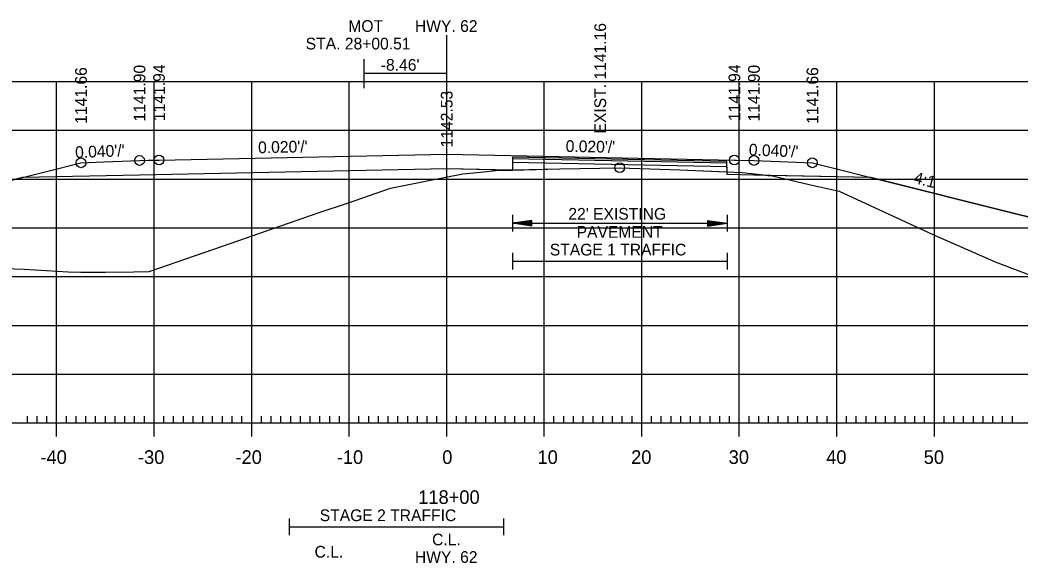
# Model space of a CAD drawing. Extents: x 1322838 to 1324533, y 339903 to 351025.
# Drawn here: x 1323660 to 1323762.5, y 340817.1 to 340872.8 of the extents above; entities that cross this region are included whole.
import ezdxf

# ---------------------------------------------------------------- set-up
doc = ezdxf.new("R2010")
doc.units = 0
for name, color, linetype in [('R_Alt Surface', 7, 'Continuous'), ('R_Axis', 7, 'Continuous'), ('R_Axis Annot', 7, 'Continuous'), ('R_Exist Surface', 7, 'Continuous'), ('R_Fin Surface', 7, 'Continuous'), ('R_Fin Surface Annot', 7, 'Continuous'), ('R_Grid', 7, 'Continuous'), ('R_No Plot', 7, 'Continuous'), ('R_Xsect Elev', 7, 'Continuous'), ('T_Drafting', 7, 'Continuous')]:
    doc.layers.add(name, color=color, linetype=linetype)

msp = doc.modelspace()

# ---------------------------------------------------------------- linework, layer by layer
at = {"layer": 'R_Alt Surface'}
msp.add_lwpolyline([(1323747.22, 340856.62), (1323735.22, 340856.86), (1323732.46, 340856.91), (1323732.45, 340858.25), (1323710.47, 340858.69), (1323710.46, 340857.35), (1323703.72, 340857.49), (1323672.22, 340856.86), (1323660.22, 340856.62)], dxfattribs=at)
at = {"layer": 'R_Axis'}
for p, q in [((1323660.72, 340831.45), (1323660.72, 340832.15)), ((1323661.72, 340831.45), (1323661.72, 340832.15)), ((1323662.72, 340831.45), (1323662.72, 340832.15)), ((1323663.72, 340830.05), (1323663.72, 340832.85)), ((1323664.72, 340831.45), (1323664.72, 340832.15)), ((1323665.72, 340831.45), (1323665.72, 340832.15)), ((1323666.72, 340831.45), (1323666.72, 340832.15)), ((1323667.72, 340831.45), (1323667.72, 340832.15)), ((1323668.72, 340831.45), (1323668.72, 340832.15)), ((1323669.72, 340831.45), (1323669.72, 340832.15)), ((1323670.72, 340831.45), (1323670.72, 340832.15)), ((1323671.72, 340831.45), (1323671.72, 340832.15)), ((1323672.72, 340831.45), (1323672.72, 340832.15)), ((1323673.72, 340830.05), (1323673.72, 340832.85)), ((1323674.72, 340831.45), (1323674.72, 340832.15)), ((1323675.72, 340831.45), (1323675.72, 340832.15)), ((1323676.72, 340831.45), (1323676.72, 340832.15)), ((1323677.72, 340831.45), (1323677.72, 340832.15)), ((1323678.72, 340831.45), (1323678.72, 340832.15)), ((1323679.72, 340831.45), (1323679.72, 340832.15)), ((1323680.72, 340831.45), (1323680.72, 340832.15)), ((1323681.72, 340831.45), (1323681.72, 340832.15)), ((1323682.72, 340831.45), (1323682.72, 340832.15)), ((1323683.72, 340830.05), (1323683.72, 340832.85)), ((1323684.72, 340831.45), (1323684.72, 340832.15)), ((1323685.72, 340831.45), (1323685.72, 340832.15)), ((1323686.72, 340831.45), (1323686.72, 340832.15)), ((1323687.72, 340831.45), (1323687.72, 340832.15)), ((1323688.72, 340831.45), (1323688.72, 340832.15)), ((1323689.72, 340831.45), (1323689.72, 340832.15)), ((1323690.72, 340831.45), (1323690.72, 340832.15)), ((1323691.72, 340831.45), (1323691.72, 340832.15)), ((1323692.72, 340831.45), (1323692.72, 340832.15)), ((1323693.72, 340830.05), (1323693.72, 340832.85)), ((1323694.72, 340831.45), (1323694.72, 340832.15)), ((1323695.72, 340831.45), (1323695.72, 340832.15)), ((1323696.72, 340831.45), (1323696.72, 340832.15)), ((1323697.72, 340831.45), (1323697.72, 340832.15)), ((1323698.72, 340831.45), (1323698.72, 340832.15)), ((1323699.72, 340831.45), (1323699.72, 340832.15)), ((1323700.72, 340831.45), (1323700.72, 340832.15)), ((1323701.72, 340831.45), (1323701.72, 340832.15)), ((1323702.72, 340831.45), (1323702.72, 340832.15)), ((1323703.72, 340830.05), (1323703.72, 340832.85)), ((1323704.72, 340831.45), (1323704.72, 340832.15)), ((1323705.72, 340831.45), (1323705.72, 340832.15)), ((1323706.72, 340831.45), (1323706.72, 340832.15)), ((1323707.72, 340831.45), (1323707.72, 340832.15)), ((1323708.72, 340831.45), (1323708.72, 340832.15)), ((1323709.72, 340831.45), (1323709.72, 340832.15)), ((1323710.72, 340831.45), (1323710.72, 340832.15)), ((1323711.72, 340831.45), (1323711.72, 340832.15)), ((1323712.72, 340831.45), (1323712.72, 340832.15)), ((1323713.72, 340830.05), (1323713.72, 340832.85)), ((1323714.72, 340831.45), (1323714.72, 340832.15)), ((1323715.72, 340831.45), (1323715.72, 340832.15)), ((1323716.72, 340831.45), (1323716.72, 340832.15)), ((1323717.72, 340831.45), (1323717.72, 340832.15)), ((1323718.72, 340831.45), (1323718.72, 340832.15)), ((1323719.72, 340831.45), (1323719.72, 340832.15)), ((1323720.72, 340831.45), (1323720.72, 340832.15)), ((1323721.72, 340831.45), (1323721.72, 340832.15)), ((1323722.72, 340831.45), (1323722.72, 340832.15)), ((1323723.72, 340830.05), (1323723.72, 340832.85)), ((1323724.72, 340831.45), (1323724.72, 340832.15)), ((1323725.72, 340831.45), (1323725.72, 340832.15)), ((1323726.72, 340831.45), (1323726.72, 340832.15)), ((1323727.72, 340831.45), (1323727.72, 340832.15)), ((1323728.72, 340831.45), (1323728.72, 340832.15)), ((1323729.72, 340831.45), (1323729.72, 340832.15)), ((1323730.72, 340831.45), (1323730.72, 340832.15)), ((1323731.72, 340831.45), (1323731.72, 340832.15)), ((1323732.72, 340831.45), (1323732.72, 340832.15)), ((1323733.72, 340830.05), (1323733.72, 340832.85)), ((1323734.72, 340831.45), (1323734.72, 340832.15)), ((1323735.72, 340831.45), (1323735.72, 340832.15)), ((1323736.72, 340831.45), (1323736.72, 340832.15)), ((1323737.72, 340831.45), (1323737.72, 340832.15)), ((1323738.72, 340831.45), (1323738.72, 340832.15)), ((1323739.72, 340831.45), (1323739.72, 340832.15)), ((1323740.72, 340831.45), (1323740.72, 340832.15)), ((1323741.72, 340831.45), (1323741.72, 340832.15)), ((1323742.72, 340831.45), (1323742.72, 340832.15)), ((1323743.72, 340830.05), (1323743.72, 340832.85)), ((1323744.72, 340831.45), (1323744.72, 340832.15)), ((1323745.72, 340831.45), (1323745.72, 340832.15)), ((1323746.72, 340831.45), (1323746.72, 340832.15)), ((1323747.72, 340831.45), (1323747.72, 340832.15)), ((1323748.72, 340831.45), (1323748.72, 340832.15)), ((1323749.72, 340831.45), (1323749.72, 340832.15)), ((1323750.72, 340831.45), (1323750.72, 340832.15)), ((1323751.72, 340831.45), (1323751.72, 340832.15)), ((1323752.72, 340831.45), (1323752.72, 340832.15)), ((1323753.72, 340830.05), (1323753.72, 340832.85)), ((1323754.72, 340831.45), (1323754.72, 340832.15)), ((1323755.72, 340831.45), (1323755.72, 340832.15)), ((1323756.72, 340831.45), (1323756.72, 340832.15)), ((1323757.72, 340831.45), (1323757.72, 340832.15)), ((1323758.72, 340831.45), (1323758.72, 340832.15)), ((1323759.72, 340831.45), (1323759.72, 340832.15)), ((1323760.72, 340831.45), (1323760.72, 340832.15)), ((1323761.72, 340831.45), (1323761.72, 340832.15)), ((1323563.72, 340831.45), (1323843.72, 340831.45))]:
    msp.add_line(p, q, dxfattribs=at)
at = {"layer": 'R_Axis Annot'}
for p, q in [((1323710.46, 340852.77), (1323710.46, 340851.07)), ((1323732.46, 340852.77), (1323732.46, 340851.07)), ((1323712.46, 340852.22), (1323710.46, 340851.92)), ((1323712.46, 340851.62), (1323710.46, 340851.92)), ((1323710.46, 340851.92), (1323732.46, 340851.92)), ((1323712.46, 340852.17), (1323710.79, 340851.92)), ((1323712.46, 340851.67), (1323710.79, 340851.92)), ((1323712.46, 340852.12), (1323711.14, 340851.92)), ((1323712.46, 340851.72), (1323711.14, 340851.92)), ((1323712.46, 340852.07), (1323711.47, 340851.92)), ((1323712.46, 340851.77), (1323711.47, 340851.92)), ((1323712.46, 340852.02), (1323711.81, 340851.92)), ((1323712.46, 340851.82), (1323711.81, 340851.92)), ((1323712.46, 340851.97), (1323712.14, 340851.92)), ((1323712.46, 340851.87), (1323712.14, 340851.92)), ((1323712.46, 340851.62), (1323712.46, 340852.22)), ((1323730.46, 340852.22), (1323732.46, 340851.92)), ((1323730.46, 340852.22), (1323730.46, 340851.62)), ((1323730.46, 340852.17), (1323732.13, 340851.92)), ((1323730.46, 340852.12), (1323731.78, 340851.92)), ((1323730.46, 340852.07), (1323731.45, 340851.92)), ((1323730.46, 340852.02), (1323731.11, 340851.92)), ((1323730.46, 340851.97), (1323730.78, 340851.92)), ((1323730.46, 340851.62), (1323732.46, 340851.92)), ((1323730.46, 340851.82), (1323731.11, 340851.92)), ((1323730.46, 340851.72), (1323731.78, 340851.92)), ((1323730.46, 340851.67), (1323732.13, 340851.92)), ((1323730.46, 340851.77), (1323731.45, 340851.92)), ((1323730.46, 340851.87), (1323730.78, 340851.92)), ((1323710.46, 340848.88), (1323710.46, 340847.18)), ((1323732.46, 340848.88), (1323732.46, 340847.18)), ((1323710.46, 340848.03), (1323732.46, 340848.03)), ((1323687.55, 340821.66), (1323687.55, 340819.95)), ((1323709.55, 340821.66), (1323709.55, 340819.95)), ((1323687.55, 340820.8), (1323709.55, 340820.8))]:
    msp.add_line(p, q, dxfattribs=at)
at = {"layer": 'R_Exist Surface'}
msp.add_lwpolyline([(1323659.39, 340847.26), (1323660.39, 340847.21), (1323664.92, 340846.94), (1323666.21, 340846.92), (1323668.72, 340846.9), (1323671.65, 340846.95), (1323673.21, 340846.98), (1323680.73, 340849.56), (1323690.53, 340852.99), (1323693.65, 340854.03), (1323697.94, 340855.52), (1323701.72, 340856.27), (1323705.36, 340857), (1323707.18, 340857.17), (1323709.06, 340857.35), (1323715.31, 340857.49), (1323721.46, 340857.62), (1323727.62, 340857.39), (1323734.01, 340857.14), (1323735.6, 340856.96), (1323737.14, 340856.77), (1323740.9, 340855.89), (1323743.96, 340855.21), (1323753.51, 340850.79), (1323759.96, 340847.96), (1323769.04, 340844.53)], dxfattribs=at)
at = {"layer": 'R_Fin Surface'}
msp.add_lwpolyline([(1323633.24, 340848.96), (1323644.22, 340852.62), (1323655.84, 340855.52), (1323660.22, 340856.62), (1323662.69, 340857.24), (1323666.22, 340858.12), (1323668.55, 340858.21), (1323672.22, 340858.36), (1323673.13, 340858.38), (1323674.22, 340858.4), (1323703.72, 340858.99), (1323733.22, 340858.4), (1323733.44, 340858.39), (1323735.22, 340858.36), (1323737.88, 340858.25), (1323741.22, 340858.12), (1323743.43, 340857.57), (1323747.22, 340856.62), (1323762.5, 340852.8), (1323763.22, 340852.62), (1323798.81, 340840.75)], dxfattribs=at)
at = {"layer": 'R_Grid'}
for p, q in [((1323563.72, 340866.45), (1323843.72, 340866.45)), ((1323663.72, 340831.45), (1323663.72, 340866.45)), ((1323673.72, 340831.45), (1323673.72, 340866.45)), ((1323683.72, 340831.45), (1323683.72, 340866.45)), ((1323693.72, 340831.45), (1323693.72, 340866.45)), ((1323703.72, 340831.45), (1323703.72, 340866.45)), ((1323713.72, 340831.45), (1323713.72, 340866.45)), ((1323723.72, 340831.45), (1323723.72, 340866.45)), ((1323733.72, 340831.45), (1323733.72, 340866.45)), ((1323743.72, 340831.45), (1323743.72, 340866.45)), ((1323753.72, 340831.45), (1323753.72, 340866.45)), ((1323563.72, 340861.45), (1323843.72, 340861.45)), ((1323563.72, 340856.45), (1323843.72, 340856.45)), ((1323563.72, 340851.45), (1323843.72, 340851.45)), ((1323563.72, 340846.45), (1323843.72, 340846.45)), ((1323563.72, 340841.45), (1323843.72, 340841.45)), ((1323563.72, 340836.45), (1323843.72, 340836.45)), ((1323563.72, 340831.45), (1323843.72, 340831.45))]:
    msp.add_line(p, q, dxfattribs=at)
at = {"layer": 'R_No Plot'}
msp.add_line((1323732.45, 340857.71), (1323710.46, 340858.14), dxfattribs=at)
for points in [[(1323710.46, 340857.38), (1323715.31, 340857.49), (1323721.46, 340857.62), (1323727.62, 340857.39), (1323732.46, 340857.2), (1323732.45, 340858.25), (1323710.47, 340858.69)], [(1323633.24, 340848.96), (1323633.26, 340848.96), (1323659.39, 340847.26), (1323660.39, 340847.21), (1323664.92, 340846.94), (1323666.21, 340846.92), (1323668.72, 340846.9), (1323671.65, 340846.95), (1323673.21, 340846.98), (1323680.73, 340849.56), (1323690.53, 340852.99), (1323693.65, 340854.03), (1323697.94, 340855.52), (1323701.72, 340856.27), (1323705.36, 340857), (1323707.18, 340857.17), (1323709.06, 340857.35), (1323709.83, 340857.37), (1323703.72, 340857.49), (1323672.22, 340856.86), (1323660.22, 340856.62), (1323655.84, 340855.52), (1323644.22, 340852.62)], [(1323709.83, 340857.37), (1323710.46, 340857.38), (1323710.46, 340857.35)], [(1323732.46, 340857.2), (1323734.01, 340857.14), (1323735.6, 340856.96), (1323736.63, 340856.83), (1323735.22, 340856.86), (1323732.46, 340856.91)], [(1323736.63, 340856.83), (1323737.14, 340856.77), (1323740.9, 340855.89), (1323743.96, 340855.21), (1323753.51, 340850.79), (1323759.96, 340847.96), (1323769.04, 340844.53), (1323774.44, 340842.54), (1323775.78, 340842.23), (1323776.58, 340842.05), (1323776.72, 340842.03), (1323777.2, 340841.96), (1323798.81, 340840.75), (1323763.22, 340852.62), (1323762.5, 340852.8), (1323747.22, 340856.62)]]:
    msp.add_lwpolyline(points, close=True, dxfattribs=at)
msp.add_lwpolyline([(1323732.45, 340858.08), (1323710.47, 340858.52)], dxfattribs=at)
for centre in [(1323666.22, 340858.12), (1323666.22, 340858.12), (1323672.22, 340858.36), (1323672.22, 340858.36), (1323674.22, 340858.4), (1323674.22, 340858.4), (1323733.22, 340858.4), (1323733.22, 340858.4), (1323735.22, 340858.36), (1323735.22, 340858.36), (1323741.22, 340858.12), (1323741.22, 340858.12), (1323721.46, 340857.62)]:
    msp.add_circle(centre, 0.5, dxfattribs=at)
at = {"layer": 'T_Drafting'}
for p, q in [((1323703.72, 340865.76), (1323703.72, 340871.2)), ((1323695.26, 340865.76), (1323695.26, 340868.76)), ((1323703.72, 340867.26), (1323695.26, 340867.26))]:
    msp.add_line(p, q, dxfattribs=at)

# ---------------------------------------------------------------- texts
at = {"layer": 'R_Axis Annot'}
for s, height, p in [('MOT', 1.2, (1323693.63, 340871.54)), ('HWY. 62', 1.2, (1323700.46, 340871.54)), ('STA. 28+00.51', 1.2, (1323689.26, 340869.74)), ("22' EXISTING ", 1.2, (1323716.19, 340852.29)), ('PAVEMENT', 1.2, (1323717.04, 340850.43)), ('STAGE 1 TRAFFIC', 1.2, (1323714.29, 340848.62)), ('-40', 1.4, (1323662.06, 340827.25)), ('-30', 1.4, (1323672.06, 340827.25)), ('-20', 1.4, (1323682.06, 340827.25)), ('-10', 1.4, (1323692.45, 340827.25)), ('0', 1.4, (1323703.26, 340827.25)), ('10', 1.4, (1323713.03, 340827.25)), ('20', 1.4, (1323722.63, 340827.25)), ('30', 1.4, (1323732.63, 340827.25)), ('40', 1.4, (1323742.63, 340827.25)), ('50', 1.4, (1323752.63, 340827.25)), ('118+00', 1.4, (1323700.8, 340823.15)), ('STAGE 2 TRAFFIC', 1.2, (1323690.7, 340821.39)), ('C.L.', 1.2, (1323702.22, 340818.91)), ('C.L.', 1.2, (1323690.17, 340817.65)), ('HWY. 62', 1.2, (1323700.46, 340817.11))]:
    msp.add_text(s, height=height, dxfattribs=at).set_placement(p)
at = {"layer": 'R_Fin Surface Annot'}
for s, rotation, p in [('1141.66', 90, (1323666.82, 340862.12)), ('1141.90', 90, (1323672.82, 340862.36)), ('1141.94', 90, (1323674.82, 340862.4)), ('1141.94', 90, (1323733.82, 340862.4)), ('1141.90', 90, (1323735.82, 340862.36)), ('1141.66', 90, (1323741.82, 340862.12)), ('1142.53', 90, (1323704.32, 340859.7)), ("0.040'/'", 2.2905, (1323665.64, 340858.6)), ("0.020'/'", 1.1458, (1323684.39, 340859.1)), ("0.020'/'", 358.8542, (1323715.91, 340859.24)), ("0.040'/'", 357.7094, (1323734.68, 340858.88)), ('4:1', 345.9638, (1323751.53, 340856.06))]:
    msp.add_text(s, height=1.2, rotation=rotation, dxfattribs=at).set_placement(p)
at = {"layer": 'R_Xsect Elev'}
msp.add_text('EXIST. 1141.16', height=1.2, rotation=90, dxfattribs=at).set_placement((1323720.06, 340861.12))
at = {"layer": 'T_Drafting'}
msp.add_text("-8.46'", height=1.2, dxfattribs=at).set_placement((1323696.96, 340867.56))

doc.saveas('drawing.dxf')
